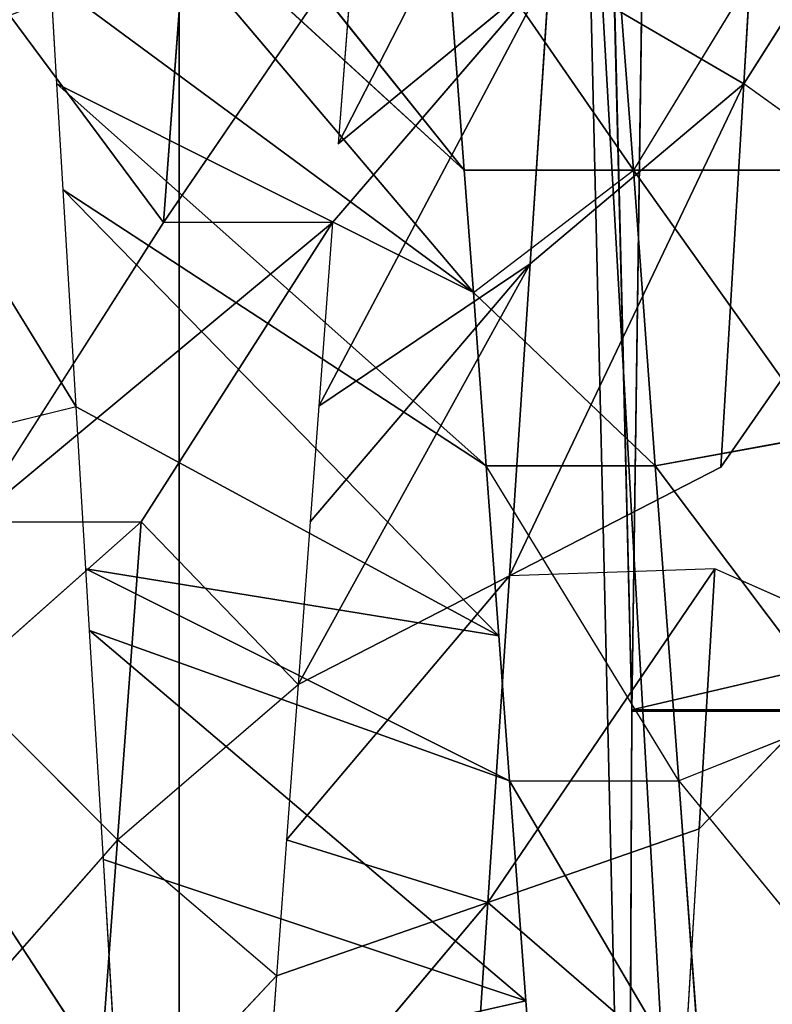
# Model space of a CAD drawing. Extents: x 143 to 263, y -61 to 82.
# Tile 677 of 717: x 250.89 to 251.279, y 72.533 to 73.043. Entities that reach past the tile are written whole.
import ezdxf

# ---------------------------------------------------------------- set-up
doc = ezdxf.new("R2010")
doc.units = 0
doc.header["$LTSCALE"] = 25.4
doc.layers.get('0').update_dxf_attribs({"color": 13, "linetype": 'CONTINUOUS'})

# ---------------------------------------------------------------- blocks, each defined once
blk = doc.blocks.new('ICE-BALL-8126_STL')
at = {"color": 41}
for p, q in [((9.54694, 49.14408, 93.24258), (9.54694, 47.34301, 93.24258)), ((9.54694, 49.14408, 93.24258), (9.54694, 47.34301, 93.24258)), ((9.54754, 49.14407, 96.62341), (9.54754, 47.343, 96.62341)), ((9.54754, 49.14407, 96.62341), (9.54754, 47.343, 96.62341)), ((9.07076, 47.4975, 93.21856), (9.22312, 47.40089, 93.14435)), ((9.28338, 47.48478, 93.11936), (9.22312, 47.40089, 93.14435)), ((9.28338, 47.48478, 93.11936), (9.42141, 47.38902, 93.07072)), ((9.51169, 47.47112, 93.04504), (9.4739, 47.38588, 93.05522)), ((9.51169, 47.47112, 93.04504), (9.60854, 47.37783, 93.02261)), ((9.5836, 47.36724, 96.44784), (9.70115, 47.46347, 96.47534)), ((9.54978, 47.45222, 96.43813), (9.42068, 47.35514, 96.39332)), ((9.54978, 47.45222, 96.43813), (9.42068, 47.35514, 96.39332)), ((9.54978, 47.45222, 96.43813), (9.5836, 47.36724, 96.44784)), ((9.2678, 47.34378, 96.32298), (9.4049, 47.44147, 96.38696)), ((9.2678, 47.34378, 96.32298), (9.4049, 47.44147, 96.38696)), ((9.42068, 47.35514, 96.39332), (9.4049, 47.44147, 96.38696)), ((9.42068, 47.35514, 96.39332), (9.4049, 47.44147, 96.38696)), ((9.2678, 47.43129, 96.32298), (9.2678, 47.34378, 96.32298)), ((9.14024, 47.42163, 96.2479), (9.2678, 47.34378, 96.32298)), ((9.22312, 47.40089, 93.14435), (9.07423, 47.40979, 93.21667)), ((9.22312, 47.40089, 93.14435), (9.07423, 47.40979, 93.21667)), ((9.16417, 47.30042, 93.38341), (9.22312, 47.40089, 93.14435)), ((9.16417, 47.30042, 93.38341), (9.22312, 47.40089, 93.14435)), ((9.42141, 47.38902, 93.07072), (9.22312, 47.40089, 93.14435)), ((9.42141, 47.38902, 93.07072), (9.22312, 47.40089, 93.14435)), ((9.47762, 47.27965, 93.25164), (9.22312, 47.40089, 93.14435)), ((9.47762, 47.27965, 93.25164), (9.22312, 47.40089, 93.14435)), ((9.31617, 47.29035, 93.31059), (9.22312, 47.40089, 93.14435)), ((9.31617, 47.29035, 93.31059), (9.22312, 47.40089, 93.14435)), ((9.42141, 47.38902, 93.07072), (9.47762, 47.27965, 93.25164)), ((9.60854, 47.37783, 93.02261), (9.4739, 47.38588, 93.05522)), ((9.4739, 47.38588, 93.05522), (9.47762, 47.27965, 93.25164)), ((9.4739, 47.38588, 93.05522), (9.64657, 47.26845, 93.20819)), ((9.60854, 47.37783, 93.02261), (9.4739, 47.38588, 93.05522)), ((9.4739, 47.38588, 93.05522), (9.64657, 47.26845, 93.20819)), ((9.75404, 47.37989, 96.48465), (9.5836, 47.36724, 96.44784)), ((9.5836, 47.27974, 96.44784), (9.75404, 47.37989, 96.48465)), ((9.75404, 47.37989, 96.48465), (9.5836, 47.36724, 96.44784)), ((9.60854, 47.37783, 93.02261), (9.64657, 47.26845, 93.20819)), ((9.60854, 47.37783, 93.02261), (9.64657, 47.26845, 93.20819)), ((9.73448, 47.37029, 93.00108), (9.60854, 47.37783, 93.02261)), ((9.73448, 47.37029, 93.00108), (9.64657, 47.26845, 93.20819)), ((9.73448, 47.37029, 93.00108), (9.64657, 47.26845, 93.20819)), ((9.42068, 47.35514, 96.39332), (9.5836, 47.36724, 96.44784)), ((9.42068, 47.35514, 96.39332), (9.5836, 47.36724, 96.44784)), ((9.5836, 47.36724, 96.44784), (9.42068, 47.26764, 96.39332)), ((9.5836, 47.27974, 96.44784), (9.5836, 47.36724, 96.44784)), ((9.42068, 47.35514, 96.39332), (9.2678, 47.34378, 96.32298)), ((9.42068, 47.35514, 96.39332), (9.2678, 47.34378, 96.32298)), ((9.33093, 47.26097, 96.35444), (9.42068, 47.35514, 96.39332)), ((9.42068, 47.35514, 96.39332), (9.42068, 47.26764, 96.39332)), ((9.125, 47.34883, 96.44846), (9.54754, 47.343, 96.62341)), ((9.54694, 47.34301, 93.24258), (9.125, 47.34883, 93.41737)), ((9.54694, 47.34301, 93.24258), (9.125, 47.34883, 93.41737)), ((9.125, 47.34883, 96.44846), (9.54754, 47.343, 96.62341)), ((9.12539, 47.33295, 96.23808), (9.2678, 47.34378, 96.32298)), ((9.12539, 47.33295, 96.23808), (9.2678, 47.34378, 96.32298)), ((9.33093, 47.26097, 96.35444), (9.2678, 47.34378, 96.32298)), ((9.2678, 47.25629, 96.32298), (9.2678, 47.34378, 96.32298)), ((9.54694, 47.34301, 93.24258), (0, 47.10861, 89.89464)), ((9.54694, 47.34301, 93.24258), (0, 47.10861, 89.89464)), ((9.54754, 47.343, 96.62341), (0, 47.10861, 99.97118)), ((9.54754, 47.343, 96.62341), (0, 47.10861, 99.97118)), ((0, 47.10861, 89.89464), (10, 47.34088, 93.18291)), ((0, 47.10861, 89.89464), (10, 47.34088, 93.18291)), ((0, 47.10861, 99.97118), (10, 47.34088, 96.68291)), ((0, 47.10861, 99.97118), (10, 47.34088, 96.68291)), ((10, 47.34088, 93.18291), (9.54694, 47.34301, 93.24258)), ((10, 47.34088, 93.18291), (9.54694, 47.34301, 93.24258)), ((9.54754, 47.343, 96.62341), (10, 47.34088, 96.68291)), ((9.54754, 47.343, 96.62341), (10, 47.34088, 96.68291)), ((9.02148, 47.31013, 93.46934), (9.25411, 47.19104, 93.55014)), ((9.02148, 47.31013, 93.46934), (9.25411, 47.19104, 93.55014)), ((9.16417, 47.30042, 93.38341), (9.31617, 47.29035, 93.31059)), ((9.29478, 47.18803, 93.52897), (9.16417, 47.30042, 93.38341)), ((9.16417, 47.30042, 93.38341), (9.25411, 47.19104, 93.55014)), ((9.16417, 47.30042, 93.38341), (9.31617, 47.29035, 93.31059)), ((9.31617, 47.29035, 93.31059), (9.38976, 47.18097, 93.48515)), ((9.31617, 47.29035, 93.31059), (9.47762, 47.27965, 93.25164)), ((9.53383, 47.17027, 93.43255), (9.31617, 47.29035, 93.31059)), ((9.53383, 47.17027, 93.43255), (9.31617, 47.29035, 93.31059)), ((9.44965, 47.17653, 93.46134), (9.31617, 47.29035, 93.31059)), ((9.44965, 47.17653, 93.46134), (9.31617, 47.29035, 93.31059)), ((9.31617, 47.29035, 93.31059), (9.38976, 47.18097, 93.48515)), ((9.31617, 47.29035, 93.31059), (9.47762, 47.27965, 93.25164)), ((9.50586, 47.06234, 96.81927), (9.69739, 47.28819, 96.47461)), ((9.50586, 47.06234, 96.81927), (9.69739, 47.28819, 96.47461)), ((9.69739, 47.28819, 96.47461), (9.5836, 47.27974, 96.44784)), ((9.62441, 47.06944, 96.8464), (9.69739, 47.28819, 96.47461)), ((9.62441, 47.06944, 96.8464), (9.69739, 47.28819, 96.47461)), ((9.75404, 47.29239, 96.48465), (9.69739, 47.28819, 96.47461)), ((9.69739, 47.28819, 96.47461), (9.74515, 47.07666, 96.86619)), ((9.69739, 47.28819, 96.47461), (9.74515, 47.07666, 96.86619)), ((9.4739, 47.06043, 96.8106), (9.5836, 47.27974, 96.44784)), ((9.4739, 47.06043, 96.8106), (9.5836, 47.27974, 96.44784)), ((9.47762, 47.27965, 93.25164), (9.61415, 47.16431, 93.40991)), ((9.53383, 47.17027, 93.43255), (9.47762, 47.27965, 93.25164)), ((9.53383, 47.17027, 93.43255), (9.47762, 47.27965, 93.25164)), ((9.64657, 47.26845, 93.20819), (9.47762, 47.27965, 93.25164)), ((9.64657, 47.26845, 93.20819), (9.47762, 47.27965, 93.25164)), ((9.47762, 47.27965, 93.25164), (9.61415, 47.16431, 93.40991)), ((9.50586, 47.06234, 96.81927), (9.5836, 47.27974, 96.44784)), ((9.50586, 47.06234, 96.81927), (9.5836, 47.27974, 96.44784)), ((9.5836, 47.27974, 96.44784), (9.50865, 47.27417, 96.42522)), ((9.27789, 47.0487, 96.74428), (9.50865, 47.27417, 96.42522)), ((9.27789, 47.0487, 96.74428), (9.50865, 47.27417, 96.42522)), ((9.39016, 47.05542, 96.7851), (9.50865, 47.27417, 96.42522)), ((9.39016, 47.05542, 96.7851), (9.50865, 47.27417, 96.42522)), ((9.50865, 47.27417, 96.42522), (9.42068, 47.26764, 96.39332)), ((9.50865, 47.27417, 96.42522), (9.4739, 47.06043, 96.8106)), ((9.50865, 47.27417, 96.42522), (9.4739, 47.06043, 96.8106)), ((9.22312, 47.04543, 96.72147), (9.42068, 47.26764, 96.39332)), ((9.22312, 47.04543, 96.72147), (9.42068, 47.26764, 96.39332)), ((9.27789, 47.0487, 96.74428), (9.42068, 47.26764, 96.39332)), ((9.27789, 47.0487, 96.74428), (9.42068, 47.26764, 96.39332)), ((9.42068, 47.26764, 96.39332), (9.33093, 47.26097, 96.35444)), ((9.64657, 47.26845, 93.20819), (9.61415, 47.16431, 93.40991)), ((9.64657, 47.26845, 93.20819), (9.61415, 47.16431, 93.40991)), ((9.6846, 47.15908, 93.39378), (9.64657, 47.26845, 93.20819)), ((9.64657, 47.26845, 93.20819), (9.78565, 47.15157, 93.37649)), ((9.64657, 47.26845, 93.20819), (9.78565, 47.15157, 93.37649)), ((9.64657, 47.26845, 93.20819), (9.82075, 47.25691, 93.1815)), ((9.6846, 47.15908, 93.39378), (9.64657, 47.26845, 93.20819)), ((9.64657, 47.26845, 93.20819), (9.82075, 47.25691, 93.1815)), ((9.33093, 47.26097, 96.35444), (9.06571, 47.03601, 96.64452)), ((9.33093, 47.26097, 96.35444), (9.06571, 47.03601, 96.64452)), ((9.16958, 47.04222, 96.69726), (9.33093, 47.26097, 96.35444)), ((9.16958, 47.04222, 96.69726), (9.33093, 47.26097, 96.35444)), ((9.22312, 47.04543, 96.72147), (9.33093, 47.26097, 96.35444)), ((9.22312, 47.04543, 96.72147), (9.33093, 47.26097, 96.35444)), ((9.33093, 47.26097, 96.35444), (9.2678, 47.25629, 96.32298)), ((9.2678, 47.25629, 96.32298), (8.98681, 47.03126, 96.59903)), ((9.2678, 47.25629, 96.32298), (8.98681, 47.03126, 96.59903)), ((9.2678, 47.25629, 96.32298), (9.06571, 47.03601, 96.64452)), ((9.2678, 47.25629, 96.32298), (9.06571, 47.03601, 96.64452)), ((9.2678, 47.25629, 96.32298), (9.12539, 47.24545, 96.23808)), ((9.2678, 47.25629, 96.32298), (9.12539, 47.24545, 96.23808)), ((9.15081, 47.19885, 93.61107), (9.29478, 47.10052, 93.52897)), ((9.15081, 47.19885, 93.61107), (9.25411, 47.19104, 93.55014)), ((9.29478, 47.18803, 93.52897), (9.44965, 47.08902, 93.46134)), ((9.29478, 47.18803, 93.52897), (9.29478, 47.10052, 93.52897)), ((9.29478, 47.18803, 93.52897), (9.38976, 47.18097, 93.48515)), ((9.38976, 47.18097, 93.48515), (9.44965, 47.17653, 93.46134)), ((9.44965, 47.17653, 93.46134), (9.53383, 47.17027, 93.43255)), ((9.44965, 47.08902, 93.46134), (9.53383, 47.17027, 93.43255)), ((9.61415, 47.07681, 93.40991), (9.53383, 47.17027, 93.43255)), ((9.53383, 47.17027, 93.43255), (9.61415, 47.16431, 93.40991)), ((9.61415, 47.16431, 93.40991), (9.6846, 47.15908, 93.39378)), ((9.6846, 47.15908, 93.39378), (9.61415, 47.07681, 93.40991)), ((9.6846, 47.15908, 93.39378), (9.78565, 47.06408, 93.37649)), ((9.6846, 47.15908, 93.39378), (9.78565, 47.15157, 93.37649)), ((9.29478, 47.10052, 93.52897), (9.15081, 47.11135, 93.61107)), ((9.29478, 47.10052, 93.52897), (9.15081, 47.11135, 93.61107)), ((0, 47.10861, 89.89464), (21.2, 47.10861, 89.89464)), ((0, 47.10861, 89.89464), (21.2, 47.10861, 89.89464)), ((0, 47.10861, 99.97118), (21.2, 47.10861, 99.97118)), ((0, 47.10861, 99.97118), (21.2, 47.10861, 99.97118)), ((9.29478, 47.10052, 93.52897), (9.18769, 47.021, 93.58809)), ((9.44965, 47.00153, 93.46134), (9.29478, 47.10052, 93.52897)), ((9.44965, 47.08902, 93.46134), (9.61415, 47.07681, 93.40991)), ((9.53268, 46.99536, 93.43291), (9.44965, 47.08902, 93.46134)), ((9.44965, 47.00153, 93.46134), (9.44965, 47.08902, 93.46134)), ((9.44965, 47.08902, 93.46134), (9.61415, 47.07681, 93.40991)), ((9.53268, 46.99536, 93.43291), (9.61415, 47.07681, 93.40991)), ((9.74515, 47.07666, 96.86619), (9.59818, 46.98037, 96.84106)), ((9.78565, 47.06408, 93.37649), (9.61415, 47.07681, 93.40991)), ((9.78565, 47.06408, 93.37649), (9.61415, 47.07681, 93.40991)), ((9.61415, 47.07681, 93.40991), (9.72258, 46.98126, 93.38648)), ((9.74515, 47.07666, 96.86619), (9.62441, 47.06944, 96.8464)), ((9.62441, 47.06944, 96.8464), (9.50586, 47.06234, 96.81927)), ((9.4739, 47.06043, 96.8106), (9.39016, 47.05542, 96.7851)), ((9.50586, 47.06234, 96.81927), (9.4739, 47.06043, 96.8106)), ((9.39016, 47.05542, 96.7851), (9.23314, 46.95853, 96.72579)), ((9.39016, 47.05542, 96.7851), (9.27789, 47.0487, 96.74428)), ((9.39016, 47.05542, 96.7851), (9.41144, 46.96919, 96.79197)), ((9.27789, 47.0487, 96.74428), (9.22312, 47.04543, 96.72147)), ((9.22312, 47.04543, 96.72147), (9.16958, 47.04222, 96.69726))]:
    blk.add_line(p, q, dxfattribs=at)
mesh = blk.add_polyface(dxfattribs=at)
corners = [(9.54694, 47.34301, 93.24258), (9.125, 49.14968, 93.41737), (9.125, 47.34883, 93.41737), (9.54694, 49.14408, 93.24258)]
mesh.append_faces([[corners[k] for k in face] for face in [(0, 1, 2), (1, 0, 3)]], dxfattribs={"vtx0": -1, "color": 41})
mesh = blk.add_polyface(dxfattribs=at)
corners = [(9.54754, 49.14407, 96.62341), (9.125, 47.34883, 96.44846), (9.125, 49.14968, 96.44846), (9.54754, 47.343, 96.62341)]
mesh.append_faces([[corners[k] for k in face] for face in [(0, 1, 2), (1, 0, 3)]], dxfattribs={"vtx0": -1, "color": 41})
mesh = blk.add_polyface(dxfattribs=at)
corners = [(10, 47.34088, 93.18291), (9.54694, 49.14408, 93.24258), (9.54694, 47.34301, 93.24258), (10, 49.14202, 93.18291)]
mesh.append_faces([[corners[k] for k in face] for face in [(0, 1, 2), (1, 0, 3)]], dxfattribs={"vtx0": -1, "color": 41})
mesh = blk.add_polyface(dxfattribs=at)
corners = [(9.54754, 49.14407, 96.62341), (10, 47.34088, 96.68291), (9.54754, 47.343, 96.62341), (10, 49.14202, 96.68291)]
mesh.append_faces([[corners[k] for k in face] for face in [(0, 1, 2), (1, 0, 3)]], dxfattribs={"vtx0": -1, "color": 41})
mesh = blk.add_polyface(dxfattribs=at)
corners = [(0, 46.80443, 110.13866), (23, 48.11544, 105.16051), (0, 48.11544, 105.16051), (23, 46.80443, 110.13866)]
mesh.append_faces([[corners[k] for k in face] for face in [(0, 1, 2), (1, 0, 3)]], dxfattribs={"vtx0": -1, "color": 41})
mesh = blk.add_polyface(dxfattribs=at)
corners = [(0, 48.11544, 84.70531), (23, 46.80443, 79.72717), (0, 46.80443, 79.72717), (23, 48.11544, 84.70531)]
mesh.append_faces([[corners[k] for k in face] for face in [(0, 1, 2), (1, 0, 3)]], dxfattribs={"vtx0": -1, "color": 41})
mesh = blk.add_polyface(dxfattribs=at)
corners = [(9.22312, 47.40089, 93.14435), (9.07076, 47.4975, 93.21856), (9.07423, 47.40979, 93.21667)]
mesh.append_faces([[corners[k] for k in face] for face in [(0, 1, 2)]], dxfattribs={"color": 41})
mesh = blk.add_polyface(dxfattribs=at)
corners = [(9.42141, 47.38902, 93.07072), (9.28338, 47.48478, 93.11936), (9.22312, 47.40089, 93.14435)]
mesh.append_faces([[corners[k] for k in face] for face in [(0, 1, 2)]], dxfattribs={"color": 41})
mesh = blk.add_polyface(dxfattribs=at)
corners = [(9.60854, 47.37783, 93.02261), (9.51169, 47.47112, 93.04504), (9.4739, 47.38588, 93.05522)]
mesh.append_faces([[corners[k] for k in face] for face in [(0, 1, 2)]], dxfattribs={"color": 41})
mesh = blk.add_polyface(dxfattribs=at)
corners = [(9.75404, 47.37989, 96.48465), (9.5836, 47.36724, 96.44784), (9.70115, 47.46347, 96.47534)]
mesh.append_faces([[corners[k] for k in face] for face in [(0, 1, 2)]], dxfattribs={"color": 41})
mesh = blk.add_polyface(dxfattribs=at)
corners = [(9.54978, 47.45222, 96.43813), (9.42068, 47.35514, 96.39332), (9.4049, 47.44147, 96.38696)]
mesh.append_faces([[corners[k] for k in face] for face in [(0, 1, 2)]], dxfattribs={"color": 41})
mesh = blk.add_polyface(dxfattribs=at)
corners = [(9.5836, 47.36724, 96.44784), (9.42068, 47.35514, 96.39332), (9.54978, 47.45222, 96.43813)]
mesh.append_faces([[corners[k] for k in face] for face in [(0, 1, 2)]], dxfattribs={"color": 41})
mesh = blk.add_polyface(dxfattribs=at)
corners = [(9.4049, 47.44147, 96.38696), (9.2678, 47.34378, 96.32298), (9.2678, 47.43129, 96.32298)]
mesh.append_faces([[corners[k] for k in face] for face in [(0, 1, 2)]], dxfattribs={"color": 41})
mesh = blk.add_polyface(dxfattribs=at)
corners = [(9.42068, 47.35514, 96.39332), (9.2678, 47.34378, 96.32298), (9.4049, 47.44147, 96.38696)]
mesh.append_faces([[corners[k] for k in face] for face in [(0, 1, 2)]], dxfattribs={"color": 41})
mesh = blk.add_polyface(dxfattribs=at)
corners = [(9.2678, 47.34378, 96.32298), (9.12539, 47.33295, 96.23808), (9.14024, 47.42163, 96.2479)]
mesh.append_faces([[corners[k] for k in face] for face in [(0, 1, 2)]], dxfattribs={"color": 41})
mesh = blk.add_polyface(dxfattribs=at)
corners = [(9.16417, 47.30042, 93.38341), (9.22312, 47.40089, 93.14435), (9.07423, 47.40979, 93.21667)]
mesh.append_faces([[corners[k] for k in face] for face in [(0, 1, 2)]], dxfattribs={"color": 41})
mesh = blk.add_polyface(dxfattribs=at)
corners = [(9.16417, 47.30042, 93.38341), (9.31617, 47.29035, 93.31059), (9.22312, 47.40089, 93.14435)]
mesh.append_faces([[corners[k] for k in face] for face in [(0, 1, 2)]], dxfattribs={"color": 41})
mesh = blk.add_polyface(dxfattribs=at)
corners = [(9.47762, 47.27965, 93.25164), (9.42141, 47.38902, 93.07072), (9.22312, 47.40089, 93.14435)]
mesh.append_faces([[corners[k] for k in face] for face in [(0, 1, 2)]], dxfattribs={"color": 41})
mesh = blk.add_polyface(dxfattribs=at)
corners = [(9.31617, 47.29035, 93.31059), (9.47762, 47.27965, 93.25164), (9.22312, 47.40089, 93.14435)]
mesh.append_faces([[corners[k] for k in face] for face in [(0, 1, 2)]], dxfattribs={"color": 41})
mesh = blk.add_polyface(dxfattribs=at)
corners = [(9.47762, 47.27965, 93.25164), (9.64657, 47.26845, 93.20819), (9.4739, 47.38588, 93.05522)]
mesh.append_faces([[corners[k] for k in face] for face in [(0, 1, 2)]], dxfattribs={"color": 41})
mesh = blk.add_polyface(dxfattribs=at)
corners = [(9.64657, 47.26845, 93.20819), (9.60854, 47.37783, 93.02261), (9.4739, 47.38588, 93.05522)]
mesh.append_faces([[corners[k] for k in face] for face in [(0, 1, 2)]], dxfattribs={"color": 41})
mesh = blk.add_polyface(dxfattribs=at)
corners = [(9.75404, 47.37989, 96.48465), (9.5836, 47.27974, 96.44784), (9.5836, 47.36724, 96.44784)]
mesh.append_faces([[corners[k] for k in face] for face in [(0, 1, 2)]], dxfattribs={"color": 41})
mesh = blk.add_polyface(dxfattribs=at)
corners = [(9.64657, 47.26845, 93.20819), (9.73448, 47.37029, 93.00108), (9.60854, 47.37783, 93.02261)]
mesh.append_faces([[corners[k] for k in face] for face in [(0, 1, 2)]], dxfattribs={"color": 41})
mesh = blk.add_polyface(dxfattribs=at)
corners = [(9.64657, 47.26845, 93.20819), (9.82075, 47.25691, 93.1815), (9.73448, 47.37029, 93.00108)]
mesh.append_faces([[corners[k] for k in face] for face in [(0, 1, 2)]], dxfattribs={"color": 41})
mesh = blk.add_polyface(dxfattribs=at)
corners = [(9.5836, 47.36724, 96.44784), (9.42068, 47.26764, 96.39332), (9.42068, 47.35514, 96.39332)]
mesh.append_faces([[corners[k] for k in face] for face in [(0, 1, 2)]], dxfattribs={"color": 41})
mesh = blk.add_polyface(dxfattribs=at)
corners = [(9.42068, 47.35514, 96.39332), (9.33093, 47.26097, 96.35444), (9.2678, 47.34378, 96.32298)]
mesh.append_faces([[corners[k] for k in face] for face in [(0, 1, 2)]], dxfattribs={"color": 41})
mesh = blk.add_polyface(dxfattribs=at)
corners = [(0, 47.10861, 99.97118), (9.125, 47.34883, 96.44846), (9.54754, 47.343, 96.62341)]
mesh.append_faces([[corners[k] for k in face] for face in [(0, 1, 2)]], dxfattribs={"color": 41})
mesh = blk.add_polyface(dxfattribs=at)
corners = [(9.125, 47.34883, 93.41737), (0, 47.10861, 89.89464), (9.54694, 47.34301, 93.24258)]
mesh.append_faces([[corners[k] for k in face] for face in [(0, 1, 2)]], dxfattribs={"color": 41})
mesh = blk.add_polyface(dxfattribs=at)
corners = [(9.2678, 47.34378, 96.32298), (9.12539, 47.24545, 96.23808), (9.12539, 47.33295, 96.23808), (9.2678, 47.25629, 96.32298)]
mesh.append_faces([[corners[k] for k in face] for face in [(0, 1, 2), (1, 0, 3)]], dxfattribs={"vtx0": -1, "color": 41})
mesh = blk.add_polyface(dxfattribs=at)
corners = [(9.54694, 47.34301, 93.24258), (0, 47.10861, 89.89464), (10, 47.34088, 93.18291)]
mesh.append_faces([[corners[k] for k in face] for face in [(0, 1, 2)]], dxfattribs={"color": 41})
mesh = blk.add_polyface(dxfattribs=at)
corners = [(0, 47.10861, 99.97118), (9.54754, 47.343, 96.62341), (10, 47.34088, 96.68291)]
mesh.append_faces([[corners[k] for k in face] for face in [(0, 1, 2)]], dxfattribs={"color": 41})
mesh = blk.add_polyface(dxfattribs=at)
corners = [(10, 47.34088, 93.18291), (0, 47.10861, 89.89464), (21.2, 47.10861, 89.89464)]
mesh.append_faces([[corners[k] for k in face] for face in [(0, 1, 2)]], dxfattribs={"color": 41})
mesh = blk.add_polyface(dxfattribs=at)
corners = [(0, 47.10861, 99.97118), (10, 47.34088, 96.68291), (21.2, 47.10861, 99.97118)]
mesh.append_faces([[corners[k] for k in face] for face in [(0, 1, 2)]], dxfattribs={"color": 41})
mesh = blk.add_polyface(dxfattribs=at)
corners = [(9.15081, 47.19885, 93.61107), (9.25411, 47.19104, 93.55014), (9.02148, 47.31013, 93.46934)]
mesh.append_faces([[corners[k] for k in face] for face in [(0, 1, 2)]], dxfattribs={"color": 41})
mesh = blk.add_polyface(dxfattribs=at)
corners = [(9.25411, 47.19104, 93.55014), (9.16417, 47.30042, 93.38341), (9.02148, 47.31013, 93.46934)]
mesh.append_faces([[corners[k] for k in face] for face in [(0, 1, 2)]], dxfattribs={"color": 41})
mesh = blk.add_polyface(dxfattribs=at)
corners = [(9.16417, 47.30042, 93.38341), (9.38976, 47.18097, 93.48515), (9.31617, 47.29035, 93.31059), (9.29478, 47.18803, 93.52897)]
mesh.append_faces([[corners[k] for k in face] for face in [(0, 1, 2), (1, 0, 3)]], dxfattribs={"vtx0": -1, "color": 41})
mesh = blk.add_polyface(dxfattribs=at)
corners = [(9.53383, 47.17027, 93.43255), (9.47762, 47.27965, 93.25164), (9.31617, 47.29035, 93.31059)]
mesh.append_faces([[corners[k] for k in face] for face in [(0, 1, 2)]], dxfattribs={"color": 41})
mesh = blk.add_polyface(dxfattribs=at)
corners = [(9.44965, 47.17653, 93.46134), (9.53383, 47.17027, 93.43255), (9.31617, 47.29035, 93.31059)]
mesh.append_faces([[corners[k] for k in face] for face in [(0, 1, 2)]], dxfattribs={"color": 41})
mesh = blk.add_polyface(dxfattribs=at)
corners = [(9.38976, 47.18097, 93.48515), (9.44965, 47.17653, 93.46134), (9.31617, 47.29035, 93.31059)]
mesh.append_faces([[corners[k] for k in face] for face in [(0, 1, 2)]], dxfattribs={"color": 41})
mesh = blk.add_polyface(dxfattribs=at)
corners = [(9.50586, 47.06234, 96.81927), (9.5836, 47.27974, 96.44784), (9.69739, 47.28819, 96.47461)]
mesh.append_faces([[corners[k] for k in face] for face in [(0, 1, 2)]], dxfattribs={"color": 41})
mesh = blk.add_polyface(dxfattribs=at)
corners = [(9.62441, 47.06944, 96.8464), (9.50586, 47.06234, 96.81927), (9.69739, 47.28819, 96.47461)]
mesh.append_faces([[corners[k] for k in face] for face in [(0, 1, 2)]], dxfattribs={"color": 41})
mesh = blk.add_polyface(dxfattribs=at)
corners = [(9.74515, 47.07666, 96.86619), (9.62441, 47.06944, 96.8464), (9.69739, 47.28819, 96.47461)]
mesh.append_faces([[corners[k] for k in face] for face in [(0, 1, 2)]], dxfattribs={"color": 41})
mesh = blk.add_polyface(dxfattribs=at)
corners = [(9.74515, 47.07666, 96.86619), (9.69739, 47.28819, 96.47461), (9.75404, 47.29239, 96.48465)]
mesh.append_faces([[corners[k] for k in face] for face in [(0, 1, 2)]], dxfattribs={"color": 41})
mesh = blk.add_polyface(dxfattribs=at)
corners = [(9.4739, 47.06043, 96.8106), (9.50865, 47.27417, 96.42522), (9.5836, 47.27974, 96.44784)]
mesh.append_faces([[corners[k] for k in face] for face in [(0, 1, 2)]], dxfattribs={"color": 41})
mesh = blk.add_polyface(dxfattribs=at)
corners = [(9.50586, 47.06234, 96.81927), (9.4739, 47.06043, 96.8106), (9.5836, 47.27974, 96.44784)]
mesh.append_faces([[corners[k] for k in face] for face in [(0, 1, 2)]], dxfattribs={"color": 41})
mesh = blk.add_polyface(dxfattribs=at)
corners = [(9.53383, 47.17027, 93.43255), (9.61415, 47.16431, 93.40991), (9.47762, 47.27965, 93.25164)]
mesh.append_faces([[corners[k] for k in face] for face in [(0, 1, 2)]], dxfattribs={"color": 41})
mesh = blk.add_polyface(dxfattribs=at)
corners = [(9.61415, 47.16431, 93.40991), (9.64657, 47.26845, 93.20819), (9.47762, 47.27965, 93.25164)]
mesh.append_faces([[corners[k] for k in face] for face in [(0, 1, 2)]], dxfattribs={"color": 41})
mesh = blk.add_polyface(dxfattribs=at)
corners = [(9.27789, 47.0487, 96.74428), (9.42068, 47.26764, 96.39332), (9.50865, 47.27417, 96.42522)]
mesh.append_faces([[corners[k] for k in face] for face in [(0, 1, 2)]], dxfattribs={"color": 41})
mesh = blk.add_polyface(dxfattribs=at)
corners = [(9.39016, 47.05542, 96.7851), (9.27789, 47.0487, 96.74428), (9.50865, 47.27417, 96.42522)]
mesh.append_faces([[corners[k] for k in face] for face in [(0, 1, 2)]], dxfattribs={"color": 41})
mesh = blk.add_polyface(dxfattribs=at)
corners = [(9.4739, 47.06043, 96.8106), (9.39016, 47.05542, 96.7851), (9.50865, 47.27417, 96.42522)]
mesh.append_faces([[corners[k] for k in face] for face in [(0, 1, 2)]], dxfattribs={"color": 41})
mesh = blk.add_polyface(dxfattribs=at)
corners = [(9.22312, 47.04543, 96.72147), (9.33093, 47.26097, 96.35444), (9.42068, 47.26764, 96.39332)]
mesh.append_faces([[corners[k] for k in face] for face in [(0, 1, 2)]], dxfattribs={"color": 41})
mesh = blk.add_polyface(dxfattribs=at)
corners = [(9.27789, 47.0487, 96.74428), (9.22312, 47.04543, 96.72147), (9.42068, 47.26764, 96.39332)]
mesh.append_faces([[corners[k] for k in face] for face in [(0, 1, 2)]], dxfattribs={"color": 41})
mesh = blk.add_polyface(dxfattribs=at)
corners = [(9.61415, 47.16431, 93.40991), (9.6846, 47.15908, 93.39378), (9.64657, 47.26845, 93.20819)]
mesh.append_faces([[corners[k] for k in face] for face in [(0, 1, 2)]], dxfattribs={"color": 41})
mesh = blk.add_polyface(dxfattribs=at)
corners = [(9.6846, 47.15908, 93.39378), (9.78565, 47.15157, 93.37649), (9.64657, 47.26845, 93.20819)]
mesh.append_faces([[corners[k] for k in face] for face in [(0, 1, 2)]], dxfattribs={"color": 41})
mesh = blk.add_polyface(dxfattribs=at)
corners = [(9.78565, 47.15157, 93.37649), (9.82075, 47.25691, 93.1815), (9.64657, 47.26845, 93.20819)]
mesh.append_faces([[corners[k] for k in face] for face in [(0, 1, 2)]], dxfattribs={"color": 41})
mesh = blk.add_polyface(dxfattribs=at)
corners = [(9.16958, 47.04222, 96.69726), (9.06571, 47.03601, 96.64452), (9.33093, 47.26097, 96.35444)]
mesh.append_faces([[corners[k] for k in face] for face in [(0, 1, 2)]], dxfattribs={"color": 41})
mesh = blk.add_polyface(dxfattribs=at)
corners = [(9.06571, 47.03601, 96.64452), (9.2678, 47.25629, 96.32298), (9.33093, 47.26097, 96.35444)]
mesh.append_faces([[corners[k] for k in face] for face in [(0, 1, 2)]], dxfattribs={"color": 41})
mesh = blk.add_polyface(dxfattribs=at)
corners = [(9.22312, 47.04543, 96.72147), (9.16958, 47.04222, 96.69726), (9.33093, 47.26097, 96.35444)]
mesh.append_faces([[corners[k] for k in face] for face in [(0, 1, 2)]], dxfattribs={"color": 41})
mesh = blk.add_polyface(dxfattribs=at)
corners = [(9.06571, 47.03601, 96.64452), (8.98681, 47.03126, 96.59903), (9.2678, 47.25629, 96.32298)]
mesh.append_faces([[corners[k] for k in face] for face in [(0, 1, 2)]], dxfattribs={"color": 41})
mesh = blk.add_polyface(dxfattribs=at)
corners = [(8.98681, 47.03126, 96.59903), (9.12539, 47.24545, 96.23808), (9.2678, 47.25629, 96.32298)]
mesh.append_faces([[corners[k] for k in face] for face in [(0, 1, 2)]], dxfattribs={"color": 41})
mesh = blk.add_polyface(dxfattribs=at)
corners = [(9.29478, 47.10052, 93.52897), (9.15081, 47.19885, 93.61107), (9.15081, 47.11135, 93.61107)]
mesh.append_faces([[corners[k] for k in face] for face in [(0, 1, 2)]], dxfattribs={"color": 41})
mesh = blk.add_polyface(dxfattribs=at)
corners = [(9.44965, 47.00153, 93.46134), (9.29478, 47.18803, 93.52897), (9.29478, 47.10052, 93.52897), (9.44965, 47.08902, 93.46134)]
mesh.append_faces([[corners[k] for k in face] for face in [(0, 1, 2), (1, 0, 3)]], dxfattribs={"vtx0": -1, "color": 41})
mesh = blk.add_polyface(dxfattribs=at)
corners = [(9.61415, 47.07681, 93.40991), (9.53383, 47.17027, 93.43255), (9.44965, 47.08902, 93.46134)]
mesh.append_faces([[corners[k] for k in face] for face in [(0, 1, 2)]], dxfattribs={"color": 41})
mesh = blk.add_polyface(dxfattribs=at)
corners = [(9.78565, 47.06408, 93.37649), (9.6846, 47.15908, 93.39378), (9.61415, 47.07681, 93.40991)]
mesh.append_faces([[corners[k] for k in face] for face in [(0, 1, 2)]], dxfattribs={"color": 41})
mesh = blk.add_polyface(dxfattribs=at)
corners = [(9.29478, 47.10052, 93.52897), (9.15081, 47.11135, 93.61107), (9.18769, 47.021, 93.58809)]
mesh.append_faces([[corners[k] for k in face] for face in [(0, 1, 2)]], dxfattribs={"color": 41})
mesh = blk.add_polyface(dxfattribs=at)
corners = [(21.2, 47.10861, 89.89464), (0, 46.31937, 84.91157), (21.2, 46.31937, 84.91157), (0, 47.10861, 89.89464)]
mesh.append_faces([[corners[k] for k in face] for face in [(0, 1, 2), (1, 0, 3)]], dxfattribs={"vtx0": -1, "color": 41})
mesh = blk.add_polyface(dxfattribs=at)
corners = [(21.2, 46.31937, 104.95425), (0, 47.10861, 99.97118), (21.2, 47.10861, 99.97118), (0, 46.31937, 104.95425)]
mesh.append_faces([[corners[k] for k in face] for face in [(0, 1, 2), (1, 0, 3)]], dxfattribs={"vtx0": -1, "color": 41})
mesh = blk.add_polyface(dxfattribs=at)
corners = [(9.61415, 47.07681, 93.40991), (9.44965, 47.08902, 93.46134), (9.53268, 46.99536, 93.43291)]
mesh.append_faces([[corners[k] for k in face] for face in [(0, 1, 2)]], dxfattribs={"color": 41})
mesh = blk.add_polyface(dxfattribs=at)
corners = [(9.74515, 47.07666, 96.86619), (9.73448, 46.98852, 96.86475), (9.59818, 46.98037, 96.84106)]
mesh.append_faces([[corners[k] for k in face] for face in [(0, 1, 2)]], dxfattribs={"color": 41})
mesh = blk.add_polyface(dxfattribs=at)
corners = [(9.78565, 47.06408, 93.37649), (9.61415, 47.07681, 93.40991), (9.72258, 46.98126, 93.38648)]
mesh.append_faces([[corners[k] for k in face] for face in [(0, 1, 2)]], dxfattribs={"color": 41})
mesh = blk.add_polyface(dxfattribs=at)
corners = [(9.41144, 46.96919, 96.79197), (9.23314, 46.95853, 96.72579), (9.39016, 47.05542, 96.7851)]
mesh.append_faces([[corners[k] for k in face] for face in [(0, 1, 2)]], dxfattribs={"color": 41})
mesh = blk.add_polyface(dxfattribs=at)
corners = [(9.23314, 46.95853, 96.72579), (9.06541, 46.94849, 96.64436), (9.16958, 47.04222, 96.69726)]
mesh.append_faces([[corners[k] for k in face] for face in [(0, 1, 2)]], dxfattribs={"color": 41})

msp = doc.modelspace()

# ---------------------------------------------------------------- block references
at = {"color": 0, "rotation": 270}
msp.add_blockref('ICE-BALL-8126_STL', (203.86356, 82.23263), dxfattribs=at)

doc.saveas('drawing.dxf')
